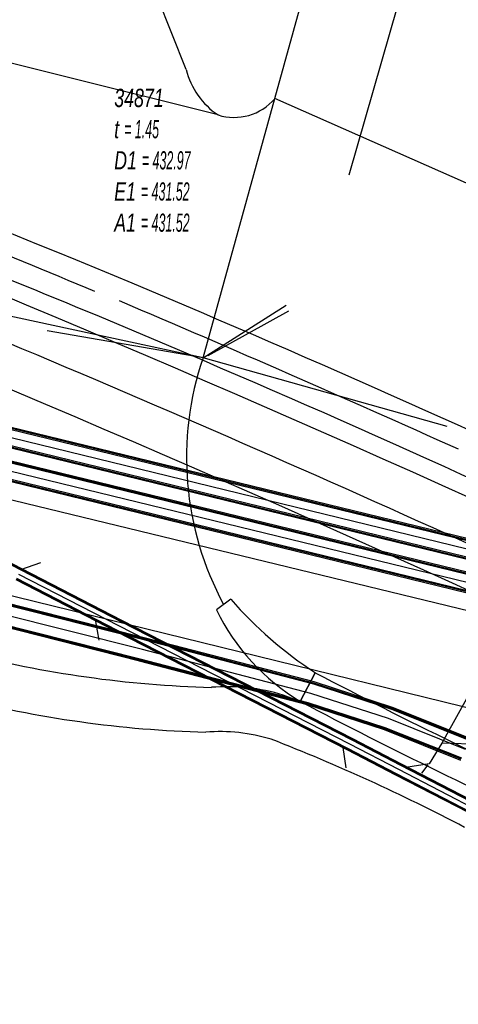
# Model space of a CAD drawing. Header units: metres. Extents: x 2695563 to 2696938, y 1260544 to 1262032.
# Tile 286 of 303: x 2696875 to 2696887, y 1261645 to 1261672. Entities that reach past the tile are written whole.
import ezdxf

# ---------------------------------------------------------------- set-up
doc = ezdxf.new("R2010")
doc.units = ezdxf.units.M
doc.linetypes.add('AUSGEZOGEN', pattern=[0])
for name, color, linetype in [('AW_LK_Haltung', 24, 'AUSGEZOGEN'), ('AW_LK_Normschacht Text', 24, 'AUSGEZOGEN'), ('AW_LK_Trasselinie', 24, 'AUSGEZOGEN'), ('EW_LK_Trasseabs', 1, 'AUSGEZOGEN'), ('EW_LK_Trasserand', 1, 'AUSGEZOGEN'), ('FM_LK_SW_TRASSEKANTE', 94, 'AUSGEZOGEN'), ('GA_LK_Leitung', 32, 'AUSGEZOGEN'), ('WA_LK_Leitung', 171, 'AUSGEZOGEN')]:
    doc.layers.add(name, color=color, linetype=linetype)
doc.styles.add('ARIAL', font='arial.ttf')
pattern_1 = [(0, (2708005, 1273150), (6075, 6075), [6075, -6075]), (90, (2708005, 1273150), (-6075, 6075), [6075, -6075])]

# ---------------------------------------------------------------- blocks, each defined once
blk = doc.blocks.new('COMPLEXOBJECT_1541')
at = {"layer": 'AW_LK_Haltung', "color": 24, "linetype": 'AUSGEZOGEN', "transparency": 33554687}
blk.add_arc((6693.26, 11231.825), 467.908, 64.46673, 67.94355, dxfattribs=at)
blk = doc.blocks.new('COMPLEXOBJECT_1543')
at = {"layer": 'AW_LK_Haltung', "color": 24, "linetype": 'AUSGEZOGEN', "transparency": 33554687}
blk.add_arc((6701.22, 11249.595), 450.708, 65.74274, 67.04464, dxfattribs=at)
blk = doc.blocks.new('COMPLEXOBJECT_1550')
at = {"layer": 'AW_LK_Haltung', "color": 24, "linetype": 'AUSGEZOGEN', "transparency": 33554687}
blk.add_arc((6698.045, 11234.571), 465.773, 67.49545, 68.02227, dxfattribs=at)
blk = doc.blocks.new('COMPLEXOBJECT_1818')
at = {"layer": 'EW_LK_Trasserand', "color": 1, "linetype": 'AUSGEZOGEN', "transparency": 33554687}
for p, q in [((6882.426, 11654.33), (6882.01, 11653.534)), ((6895.116, 11646.423), (6895.61, 11647.175))]:
    blk.add_line(p, q, dxfattribs=at)
for centre, radius, start, end in [((6944.129, 11771.543), 132.462, 242.23678, 245.95636), ((6942.354, 11767.919), 129.326, 242.18613, 245.98643), ((6848.892, 11578.336), 83.195, 55.83715, 60.26177), ((6849.356, 11579.059), 81.436, 55.81207, 60.28421)]:
    blk.add_arc(centre, radius, start, end, dxfattribs=at)
blk = doc.blocks.new('COMPLEXOBJECT_1819')
at = {"layer": 'EW_LK_Trasserand', "color": 1, "linetype": 'AUSGEZOGEN', "transparency": 33554687}
blk.add_line((6882.01, 11653.534), (6881.539, 11653.711), dxfattribs=at)
for centre, radius, start, end in [((6880.334, 11684.313), 30.399, 255.4181, 268.5179), ((6879.976, 11648.54), 5.402, 73.1849, 94.5455), ((6880.17, 11683.23), 30.554, 255.4132, 268.5446), ((6942.354, 11767.919), 129.326, 242.18613, 245.98643), ((6879.782, 11647.802), 4.898, 73.1071, 94.5391), ((6862.523, 11604.372), 51.617, 62.2449, 68.7802)]:
    blk.add_arc(centre, radius, start, end, dxfattribs=at)
blk = doc.blocks.new('COMPLEXOBJECT_1820')
at = {"layer": 'EW_LK_Trasserand', "color": 1, "linetype": 'AUSGEZOGEN', "transparency": 33554687}
for p, q in [((6880.088, 11656.362), (6879.686, 11656.064)), ((6882.01, 11653.534), (6882.426, 11654.33))]:
    blk.add_line(p, q, dxfattribs=at)
for centre, radius, start, end in [((6888.425, 11663.593), 11.036, 220.9379, 237.073), ((6885.169, 11658.768), 6.113, 206.2517, 238.8881)]:
    blk.add_arc(centre, radius, start, end, dxfattribs=at)

msp = doc.modelspace()

# ---------------------------------------------------------------- hatches: boundary and pattern name
at = {"layer": 'EW_LK_Trasserand', "lineweight": 18, "transparency": 33554687}
h = msp.add_hatch(dxfattribs=at)
h.set_pattern_fill('MUSTER', color=1, scale=6075, style=0, pattern_type=2)
h.set_pattern_definition(pattern_1)
h.paths.add_polyline_path([(2696830.028, 1261662.08), (2696844.464, 1261659.135), (2696855.556, 1261656.92), (2696859.991, 1261656.065), (2696873.445, 1261653.47), (2696873.664, 1261653.414), (2696873.883, 1261653.359), (2696874.103, 1261653.307), (2696874.323, 1261653.255), (2696874.543, 1261653.206), (2696874.764, 1261653.158), (2696874.985, 1261653.112), (2696875.206, 1261653.067), (2696875.428, 1261653.024), (2696875.65, 1261652.982), (2696875.873, 1261652.943), (2696876.095, 1261652.905), (2696876.318, 1261652.868), (2696876.541, 1261652.833), (2696876.765, 1261652.8), (2696876.988, 1261652.769), (2696877.212, 1261652.739), (2696877.436, 1261652.71), (2696877.661, 1261652.684), (2696877.885, 1261652.659), (2696878.11, 1261652.636), (2696878.335, 1261652.614), (2696878.56, 1261652.594), (2696878.785, 1261652.576), (2696879.01, 1261652.559), (2696879.236, 1261652.545), (2696879.461, 1261652.531), (2696879.687, 1261652.52), (2696879.912, 1261652.51), (2696880.138, 1261652.502), (2696880.364, 1261652.495), (2696880.423, 1261652.499), (2696880.482, 1261652.503), (2696880.541, 1261652.506), (2696880.6, 1261652.508), (2696880.659, 1261652.509), (2696880.718, 1261652.51), (2696880.777, 1261652.51), (2696880.836, 1261652.51), (2696880.896, 1261652.508), (2696880.955, 1261652.506), (2696881.014, 1261652.503), (2696881.073, 1261652.5), (2696881.132, 1261652.496), (2696881.19, 1261652.491), (2696881.249, 1261652.485), (2696881.308, 1261652.479), (2696881.367, 1261652.472), (2696881.425, 1261652.464), (2696881.484, 1261652.455), (2696881.542, 1261652.446), (2696881.6, 1261652.436), (2696881.659, 1261652.426), (2696881.717, 1261652.414), (2696881.775, 1261652.402), (2696881.832, 1261652.39), (2696881.89, 1261652.376), (2696881.947, 1261652.362), (2696882.004, 1261652.347), (2696882.061, 1261652.332), (2696882.118, 1261652.316), (2696882.175, 1261652.299), (2696882.352, 1261652.23), (2696882.529, 1261652.16), (2696882.705, 1261652.09), (2696882.881, 1261652.019), (2696883.057, 1261651.947), (2696883.233, 1261651.875), (2696883.408, 1261651.802), (2696883.583, 1261651.728), (2696883.758, 1261651.654), (2696883.932, 1261651.579), (2696884.107, 1261651.504), (2696884.281, 1261651.427), (2696884.454, 1261651.351), (2696884.628, 1261651.273), (2696884.801, 1261651.195), (2696884.974, 1261651.116), (2696885.146, 1261651.037), (2696885.318, 1261650.957), (2696885.49, 1261650.876), (2696885.662, 1261650.795), (2696885.833, 1261650.713), (2696886.004, 1261650.631), (2696886.175, 1261650.548), (2696886.346, 1261650.464), (2696886.516, 1261650.379), (2696886.686, 1261650.294), (2696886.855, 1261650.209), (2696887.024, 1261650.123), (2696887.193, 1261650.036), (2696887.362, 1261649.948), (2696887.53, 1261649.86), (2696891.878, 1261647.775), (2696895.743, 1261645.623), (2696896.086, 1261646.233), (2696895.916, 1261646.348), (2696895.746, 1261646.463), (2696895.576, 1261646.577), (2696895.405, 1261646.69), (2696895.234, 1261646.804), (2696895.063, 1261646.917), (2696894.892, 1261647.029), (2696894.72, 1261647.141), (2696894.548, 1261647.253), (2696894.376, 1261647.364), (2696894.203, 1261647.474), (2696894.03, 1261647.585), (2696893.857, 1261647.694), (2696893.683, 1261647.804), (2696893.51, 1261647.913), (2696893.336, 1261648.021), (2696893.162, 1261648.129), (2696892.987, 1261648.237), (2696892.812, 1261648.344), (2696892.637, 1261648.451), (2696892.462, 1261648.557), (2696892.286, 1261648.663), (2696892.11, 1261648.769), (2696891.934, 1261648.874), (2696891.758, 1261648.978), (2696891.581, 1261649.082), (2696891.404, 1261649.186), (2696891.227, 1261649.289), (2696891.05, 1261649.392), (2696890.872, 1261649.494), (2696890.694, 1261649.596), (2696890.441, 1261649.709), (2696890.189, 1261649.822), (2696889.937, 1261649.936), (2696889.685, 1261650.051), (2696889.433, 1261650.166), (2696889.182, 1261650.281), (2696888.931, 1261650.397), (2696888.68, 1261650.514), (2696888.429, 1261650.631), (2696888.179, 1261650.749), (2696887.929, 1261650.867), (2696887.679, 1261650.986), (2696887.429, 1261651.105), (2696887.18, 1261651.225), (2696886.93, 1261651.346), (2696886.682, 1261651.467), (2696886.433, 1261651.588), (2696886.185, 1261651.71), (2696885.936, 1261651.833), (2696885.689, 1261651.956), (2696885.441, 1261652.079), (2696885.194, 1261652.203), (2696884.947, 1261652.328), (2696884.7, 1261652.453), (2696884.453, 1261652.579), (2696884.207, 1261652.705), (2696883.961, 1261652.832), (2696883.715, 1261652.959), (2696883.47, 1261653.087), (2696883.225, 1261653.215), (2696882.98, 1261653.344), (2696882.509, 1261653.521), (2696882.447, 1261653.539), (2696882.384, 1261653.557), (2696882.321, 1261653.574), (2696882.259, 1261653.59), (2696882.195, 1261653.606), (2696882.132, 1261653.62), (2696882.069, 1261653.634), (2696882.005, 1261653.647), (2696881.941, 1261653.66), (2696881.877, 1261653.671), (2696881.813, 1261653.682), (2696881.749, 1261653.692), (2696881.685, 1261653.701), (2696881.62, 1261653.71), (2696881.556, 1261653.717), (2696881.491, 1261653.724), (2696881.427, 1261653.731), (2696881.362, 1261653.736), (2696881.297, 1261653.741), (2696881.232, 1261653.744), (2696881.167, 1261653.747), (2696881.102, 1261653.75), (2696881.037, 1261653.751), (2696880.972, 1261653.752), (2696880.907, 1261653.752), (2696880.842, 1261653.751), (2696880.777, 1261653.749), (2696880.713, 1261653.747), (2696880.648, 1261653.744), (2696880.583, 1261653.74), (2696880.518, 1261653.735), (2696880.294, 1261653.742), (2696880.07, 1261653.75), (2696879.846, 1261653.76), (2696879.622, 1261653.771), (2696879.398, 1261653.785), (2696879.174, 1261653.8), (2696878.951, 1261653.816), (2696878.727, 1261653.834), (2696878.504, 1261653.854), (2696878.281, 1261653.876), (2696878.058, 1261653.899), (2696877.835, 1261653.923), (2696877.612, 1261653.95), (2696877.39, 1261653.978), (2696877.168, 1261654.008), (2696876.946, 1261654.039), (2696876.724, 1261654.072), (2696876.503, 1261654.106), (2696876.281, 1261654.143), (2696876.06, 1261654.181), (2696875.84, 1261654.22), (2696875.619, 1261654.261), (2696875.399, 1261654.304), (2696875.179, 1261654.348), (2696874.96, 1261654.394), (2696874.741, 1261654.442), (2696874.522, 1261654.491), (2696874.304, 1261654.542), (2696874.086, 1261654.594), (2696873.868, 1261654.648), (2696873.651, 1261654.704), (2696860.2, 1261657.297), (2696855.796, 1261658.147), (2696844.711, 1261660.361), (2696830.125, 1261663.336)], flags=0)
h = msp.add_hatch(dxfattribs=at)
h.set_pattern_fill('MUSTER', color=1, scale=6075, style=0, pattern_type=2)
h.set_pattern_definition(pattern_1)
h.paths.add_polyline_path([(2696883.396, 1261654.14), (2696883.312, 1261654.195), (2696883.229, 1261654.251), (2696883.146, 1261654.307), (2696883.063, 1261654.364), (2696882.982, 1261654.422), (2696882.9, 1261654.481), (2696882.819, 1261654.54), (2696882.739, 1261654.6), (2696882.66, 1261654.661), (2696882.58, 1261654.722), (2696882.502, 1261654.785), (2696882.424, 1261654.848), (2696882.346, 1261654.911), (2696882.27, 1261654.976), (2696882.193, 1261655.041), (2696882.118, 1261655.107), (2696882.043, 1261655.173), (2696881.968, 1261655.24), (2696881.894, 1261655.308), (2696881.821, 1261655.376), (2696881.748, 1261655.446), (2696881.676, 1261655.515), (2696881.605, 1261655.586), (2696881.534, 1261655.657), (2696881.464, 1261655.729), (2696881.395, 1261655.801), (2696881.326, 1261655.874), (2696881.258, 1261655.948), (2696881.191, 1261656.022), (2696881.124, 1261656.097), (2696881.058, 1261656.172), (2696880.656, 1261655.874), (2696880.707, 1261655.774), (2696880.759, 1261655.674), (2696880.813, 1261655.576), (2696880.869, 1261655.479), (2696880.927, 1261655.382), (2696880.987, 1261655.287), (2696881.048, 1261655.193), (2696881.111, 1261655.1), (2696881.176, 1261655.008), (2696881.242, 1261654.918), (2696881.31, 1261654.828), (2696881.38, 1261654.74), (2696881.451, 1261654.654), (2696881.524, 1261654.568), (2696881.599, 1261654.484), (2696881.675, 1261654.401), (2696881.752, 1261654.32), (2696881.831, 1261654.24), (2696881.912, 1261654.162), (2696881.994, 1261654.085), (2696882.077, 1261654.009), (2696882.161, 1261653.935), (2696882.247, 1261653.863), (2696882.335, 1261653.792), (2696882.423, 1261653.723), (2696882.513, 1261653.656), (2696882.604, 1261653.59), (2696882.696, 1261653.526), (2696882.79, 1261653.464), (2696882.884, 1261653.403), (2696882.98, 1261653.344)], flags=0)
h = msp.add_hatch(dxfattribs=at)
h.set_pattern_fill('MUSTER', color=1, scale=6075, style=0, pattern_type=2)
h.set_pattern_definition(pattern_1)
h.paths.add_polyline_path([(2696896.58, 1261646.985), (2696896.408, 1261647.101), (2696896.236, 1261647.217), (2696896.064, 1261647.332), (2696895.892, 1261647.447), (2696895.719, 1261647.562), (2696895.546, 1261647.676), (2696895.373, 1261647.789), (2696895.199, 1261647.902), (2696895.025, 1261648.015), (2696894.851, 1261648.127), (2696894.676, 1261648.239), (2696894.502, 1261648.351), (2696894.327, 1261648.462), (2696894.151, 1261648.572), (2696893.976, 1261648.682), (2696893.8, 1261648.792), (2696893.624, 1261648.901), (2696893.447, 1261649.01), (2696893.271, 1261649.118), (2696893.094, 1261649.226), (2696892.917, 1261649.334), (2696892.739, 1261649.441), (2696892.561, 1261649.547), (2696892.383, 1261649.653), (2696892.205, 1261649.759), (2696892.027, 1261649.864), (2696891.848, 1261649.969), (2696891.669, 1261650.074), (2696891.489, 1261650.177), (2696891.31, 1261650.281), (2696891.13, 1261650.384), (2696890.877, 1261650.497), (2696890.624, 1261650.611), (2696890.371, 1261650.725), (2696890.119, 1261650.84), (2696889.866, 1261650.956), (2696889.614, 1261651.072), (2696889.363, 1261651.188), (2696889.111, 1261651.305), (2696888.86, 1261651.423), (2696888.609, 1261651.541), (2696888.358, 1261651.659), (2696888.107, 1261651.778), (2696887.857, 1261651.898), (2696887.607, 1261652.018), (2696887.357, 1261652.139), (2696887.108, 1261652.26), (2696886.859, 1261652.382), (2696886.609, 1261652.504), (2696886.361, 1261652.627), (2696886.112, 1261652.75), (2696885.864, 1261652.874), (2696885.616, 1261652.998), (2696885.368, 1261653.123), (2696885.121, 1261653.248), (2696884.874, 1261653.374), (2696884.627, 1261653.5), (2696884.38, 1261653.627), (2696884.134, 1261653.755), (2696883.887, 1261653.883), (2696883.642, 1261654.011), (2696883.396, 1261654.14), (2696882.98, 1261653.344), (2696883.225, 1261653.215), (2696883.47, 1261653.087), (2696883.715, 1261652.959), (2696883.961, 1261652.832), (2696884.207, 1261652.705), (2696884.453, 1261652.579), (2696884.7, 1261652.453), (2696884.947, 1261652.328), (2696885.194, 1261652.203), (2696885.441, 1261652.079), (2696885.689, 1261651.956), (2696885.936, 1261651.833), (2696886.185, 1261651.71), (2696886.433, 1261651.588), (2696886.682, 1261651.467), (2696886.93, 1261651.346), (2696887.18, 1261651.225), (2696887.429, 1261651.105), (2696887.679, 1261650.986), (2696887.929, 1261650.867), (2696888.179, 1261650.749), (2696888.429, 1261650.631), (2696888.68, 1261650.514), (2696888.931, 1261650.397), (2696889.182, 1261650.281), (2696889.433, 1261650.166), (2696889.685, 1261650.051), (2696889.937, 1261649.936), (2696890.189, 1261649.822), (2696890.441, 1261649.709), (2696890.694, 1261649.596), (2696890.872, 1261649.494), (2696891.05, 1261649.392), (2696891.227, 1261649.289), (2696891.404, 1261649.186), (2696891.581, 1261649.082), (2696891.758, 1261648.978), (2696891.934, 1261648.874), (2696892.11, 1261648.769), (2696892.286, 1261648.663), (2696892.462, 1261648.557), (2696892.637, 1261648.451), (2696892.812, 1261648.344), (2696892.987, 1261648.237), (2696893.162, 1261648.129), (2696893.336, 1261648.021), (2696893.51, 1261647.913), (2696893.683, 1261647.804), (2696893.857, 1261647.694), (2696894.03, 1261647.585), (2696894.203, 1261647.474), (2696894.376, 1261647.364), (2696894.548, 1261647.253), (2696894.72, 1261647.141), (2696894.892, 1261647.029), (2696895.063, 1261646.917), (2696895.234, 1261646.804), (2696895.405, 1261646.69), (2696895.576, 1261646.577), (2696895.746, 1261646.463), (2696895.916, 1261646.348), (2696896.086, 1261646.233)], flags=0)

# ---------------------------------------------------------------- linework, layer by layer
at = {"layer": 'AW_LK_Haltung', "linetype": 'AUSGEZOGEN', "transparency": 33554687}
for p, q in [((2696875.249, 1261656.975), (2696871.387, 1261658.969)), ((2696875.258, 1261656.992), (2696871.396, 1261658.986)), ((2696875.267, 1261657.01), (2696871.406, 1261659.004)), ((2696878.026, 1261655.567), (2696875.258, 1261656.992)), ((2696878.036, 1261655.585), (2696875.267, 1261657.01)), ((2696877.89, 1261655.301), (2696875.12, 1261656.726)), ((2696877.899, 1261655.318), (2696875.129, 1261656.743)), ((2696878.017, 1261655.55), (2696875.249, 1261656.975)), ((2696877.88, 1261655.283), (2696875.111, 1261656.708)), ((2696884.415, 1261652.275), (2696878.017, 1261655.55)), ((2696884.424, 1261652.292), (2696878.026, 1261655.567)), ((2696884.433, 1261652.31), (2696878.036, 1261655.585)), ((2696884.277, 1261652.008), (2696877.88, 1261655.283)), ((2696884.286, 1261652.026), (2696877.89, 1261655.301)), ((2696884.295, 1261652.043), (2696877.899, 1261655.318)), ((2696885.764, 1261651.576), (2696884.415, 1261652.275)), ((2696885.773, 1261651.593), (2696884.424, 1261652.292)), ((2696885.782, 1261651.611), (2696884.433, 1261652.31)), ((2696885.626, 1261651.309), (2696884.277, 1261652.008)), ((2696885.635, 1261651.327), (2696884.286, 1261652.026)), ((2696885.644, 1261651.344), (2696884.295, 1261652.043)), ((2696888.762, 1261650.024), (2696885.764, 1261651.576)), ((2696888.771, 1261650.041), (2696885.773, 1261651.593)), ((2696888.78, 1261650.059), (2696885.782, 1261651.611)), ((2696888.624, 1261649.757), (2696885.626, 1261651.309)), ((2696888.633, 1261649.775), (2696885.635, 1261651.327)), ((2696888.642, 1261649.792), (2696885.644, 1261651.344))]:
    msp.add_line(p, q, dxfattribs=at)
at = {"layer": 'AW_LK_Haltung', "color": 24, "linetype": 'AUSGEZOGEN', "transparency": 33554687}
for p, q in [((2696875.781, 1261657.182), (2696875.228, 1261656.982)), ((2696877.407, 1261655.035), (2696877.314, 1261655.552)), ((2696898.27, 1261651.87), (2696886.9, 1261652.187)), ((2696884.252, 1261651.508), (2696884.167, 1261652.067)), ((2696886.344, 1261651.363), (2696886.518, 1261651.588))]:
    msp.add_line(p, q, dxfattribs=at)
at = {"layer": 'AW_LK_Haltung', "color": 255, "transparency": 33554687}
for p, q in [((2696877.958, 1261655.434), (2696875.189, 1261656.859)), ((2696884.355, 1261652.159), (2696877.958, 1261655.434)), ((2696885.704, 1261651.46), (2696884.355, 1261652.159)), ((2696888.702, 1261649.908), (2696885.704, 1261651.46))]:
    msp.add_line(p, q, dxfattribs=at)
at = {"layer": 'AW_LK_Haltung', "color": 24, "linetype": 'AUSGEZOGEN', "transparency": 33554687}
for points in [[(2696884.33, 1261667.91), (2696887.258, 1261678.086), (2696887.222, 1261678.458)], [(2696890.7, 1261659.01), (2696886.9, 1261652.187), (2696886.552, 1261651.617), (2696885.901, 1261651.516)]]:
    msp.add_lwpolyline(points, dxfattribs=at)
at = {"layer": 'AW_LK_Trasselinie', "color": 24, "linetype": 'AUSGEZOGEN', "transparency": 33554687}
for centre, radius, start, end in [((2696696.603, 1261236.173), 463.969, 64.45571, 71.54064), ((2696692.18, 1261227.918), 470.968, 64.46989, 71.31004), ((2696571.156, 1260920.585), 805.218, 67.612491, 68.937786), ((2696569.751, 1260917.101), 807.775, 67.611335, 69.081523), ((2696737.72, 1261329.424), 363.758, 62.08281, 67.34416), ((2696737.177, 1261328.258), 363.844, 62.08593, 67.32818)]:
    msp.add_arc(centre, radius, start, end, dxfattribs=at)
at = {"layer": 'EW_LK_Trasseabs', "color": 1, "linetype": 'AUSGEZOGEN', "transparency": 33554687}
for p, q in [((2696882.272, 1261670.017), (2696885.967, 1261683.397)), ((2696879.821, 1261670.821), (2696875.685, 1261681.168)), ((2696880.286, 1261662.851), (2696847.158, 1261669.981)), ((2696880.286, 1261662.851), (2696882.272, 1261670.017)), ((2696893.131, 1261665.239), (2696882.272, 1261670.017)), ((2696880.286, 1261662.851), (2696882.585, 1261664.302)), ((2696880.286, 1261662.851), (2696875.972, 1261663.598)), ((2696887.048, 1261660.948), (2696880.286, 1261662.851))]:
    msp.add_line(p, q, dxfattribs=at)
msp.add_lwpolyline([(2696880.701, 1261669.567), (2696860.305, 1261674.659), (2696855.982, 1261677.193)], dxfattribs=at)
for centre, radius, start, end in [((2696881.9, 1261671.344), 2.144, 194.1296, 235.9892), ((2696881.146, 1261670.981), 1.483, 252.5421, 319.4257), ((2696888.394, 1261660.091), 8.565, 161.2024, 208.3582)]:
    msp.add_arc(centre, radius, start, end, dxfattribs=at)
at = {"layer": 'FM_LK_SW_TRASSEKANTE', "color": 94, "linetype": 'AUSGEZOGEN', "transparency": 33554687}
for p, q in [((2696880.43, 1261662.91), (2696882.661, 1261664.15)), ((2696888.098, 1261653.046), (2696858.812, 1261660.227))]:
    msp.add_line(p, q, dxfattribs=at)
at = {"layer": 'FM_LK_SW_TRASSEKANTE', "linetype": 'AUSGEZOGEN', "transparency": 33554687}
for p, q in [((2696878.68, 1261655.04), (2696871.844, 1261656.759)), ((2696878.687, 1261655.069), (2696871.852, 1261656.788)), ((2696878.695, 1261655.098), (2696871.859, 1261656.817)), ((2696878.531, 1261654.458), (2696871.699, 1261656.177)), ((2696878.539, 1261654.487), (2696871.706, 1261656.206)), ((2696878.546, 1261654.516), (2696871.714, 1261656.235)), ((2696883.368, 1261653.883), (2696878.695, 1261655.098)), ((2696883.351, 1261653.825), (2696878.68, 1261655.04)), ((2696883.359, 1261653.854), (2696878.687, 1261655.069)), ((2696883.182, 1261653.249), (2696878.531, 1261654.458)), ((2696883.191, 1261653.278), (2696878.539, 1261654.487)), ((2696883.199, 1261653.307), (2696878.546, 1261654.516)), ((2696885.513, 1261653.122), (2696883.351, 1261653.825)), ((2696885.523, 1261653.15), (2696883.359, 1261653.854)), ((2696885.533, 1261653.179), (2696883.368, 1261653.883)), ((2696885.309, 1261652.557), (2696883.182, 1261653.249)), ((2696885.319, 1261652.586), (2696883.191, 1261653.278)), ((2696885.329, 1261652.614), (2696883.199, 1261653.307)), ((2696887.686, 1261652.323), (2696885.533, 1261653.179)), ((2696887.662, 1261652.267), (2696885.513, 1261653.122)), ((2696887.674, 1261652.295), (2696885.523, 1261653.15)), ((2696887.426, 1261651.715), (2696885.309, 1261652.557)), ((2696887.438, 1261651.743), (2696885.319, 1261652.586)), ((2696887.45, 1261651.771), (2696885.329, 1261652.614))]:
    msp.add_line(p, q, dxfattribs=at)
at = {"layer": 'FM_LK_SW_TRASSEKANTE', "color": 255, "transparency": 33554687}
for p, q in [((2696878.613, 1261654.778), (2696871.779, 1261656.497)), ((2696883.275, 1261653.566), (2696878.613, 1261654.778)), ((2696885.421, 1261652.868), (2696883.275, 1261653.566)), ((2696887.556, 1261652.019), (2696885.421, 1261652.868))]:
    msp.add_line(p, q, dxfattribs=at)
at = {"layer": 'GA_LK_Leitung', "linetype": 'AUSGEZOGEN', "transparency": 33554687}
for p, q in [((2696902.494, 1261654.184), (2696857.457, 1261665.161)), ((2696902.506, 1261654.214), (2696857.465, 1261665.191)), ((2696902.482, 1261654.155), (2696857.449, 1261665.131)), ((2696902.294, 1261653.686), (2696857.315, 1261664.649)), ((2696902.306, 1261653.716), (2696857.323, 1261664.679)), ((2696902.318, 1261653.745), (2696857.331, 1261664.709))]:
    msp.add_line(p, q, dxfattribs=at)
at = {"layer": 'GA_LK_Leitung', "color": 255, "linetype": 'AUSGEZOGEN', "transparency": 33554687}
msp.add_line((2696902.4, 1261653.95), (2696857.39, 1261664.92), dxfattribs=at)
at = {"layer": 'WA_LK_Leitung', "linetype": 'AUSGEZOGEN', "transparency": 33554687}
for p, q in [((2696902.213, 1261653.295), (2696857.188, 1261664.261)), ((2696902.225, 1261653.324), (2696857.197, 1261664.291)), ((2696902.237, 1261653.353), (2696857.205, 1261664.321)), ((2696902.035, 1261652.856), (2696857.063, 1261663.809)), ((2696902.047, 1261652.885), (2696857.072, 1261663.839)), ((2696902.023, 1261652.827), (2696857.055, 1261663.779))]:
    msp.add_line(p, q, dxfattribs=at)
at = {"layer": 'WA_LK_Leitung', "color": 255, "linetype": 'AUSGEZOGEN', "transparency": 33554687}
msp.add_line((2696902.13, 1261653.09), (2696857.13, 1261664.05), dxfattribs=at)
at = {"layer": 'WA_LK_Leitung', "color": 7, "linetype": 'AUSGEZOGEN', "transparency": 33554687}
msp.add_lwpolyline([(2696914.479, 1261644.967), (2696907.47, 1261649.1), (2696901.88, 1261652.39), (2696870.946, 1261659.891), (2696868.031, 1261660.598), (2696856.93, 1261663.29), (2696845.975, 1261666.754)], dxfattribs=at)

# ---------------------------------------------------------------- block references
at = {"layer": 'AW_LK_Haltung', "color": 24, "linetype": 'AUSGEZOGEN', "lineweight": -3, "transparency": 33554687}
for name in ['COMPLEXOBJECT_1541', 'COMPLEXOBJECT_1550', 'COMPLEXOBJECT_1543']:
    msp.add_blockref(name, (2690000.97, 1249999.81), dxfattribs=at)
at = {"layer": 'EW_LK_Trasserand', "color": 1, "linetype": 'AUSGEZOGEN', "lineweight": -3, "transparency": 33554687}
for name in ['COMPLEXOBJECT_1819', 'COMPLEXOBJECT_1820', 'COMPLEXOBJECT_1818']:
    msp.add_blockref(name, (2690000.97, 1249999.81), dxfattribs=at)

# ---------------------------------------------------------------- texts
at = {"layer": 'AW_LK_Normschacht Text', "color": 24, "transparency": 33554687, "insert": (2696877.827, 1261670.291), "char_height": 0.50641, "width": 2.8452, "attachment_point": 1, "line_spacing_factor": 1.024096, "style": 'ARIAL'}
msp.add_mtext('\\A1;{\\fArial|i1|b0;\\H0.506413;\\W0.697091;\\C24;34871}\\P{\\fArial|i1|b0;\\H0.505000;\\W0.697091;\\C24;t \\W0.487964;= 1.45}\\P{\\fArial|i1|b0;\\H0.505000;\\W0.697091;\\C24;D1 \\W0.487964;= 432.97}\\P{\\fArial|i1|b0;\\H0.505000;\\W0.697091;\\C24;E1 \\W0.487964;= 431.52}\\P{\\fArial|i1|b0;\\H0.505000;\\W0.697091;\\C24;A1 \\W0.487964;= 431.52}\\P', dxfattribs=at)

doc.saveas('drawing.dxf')
